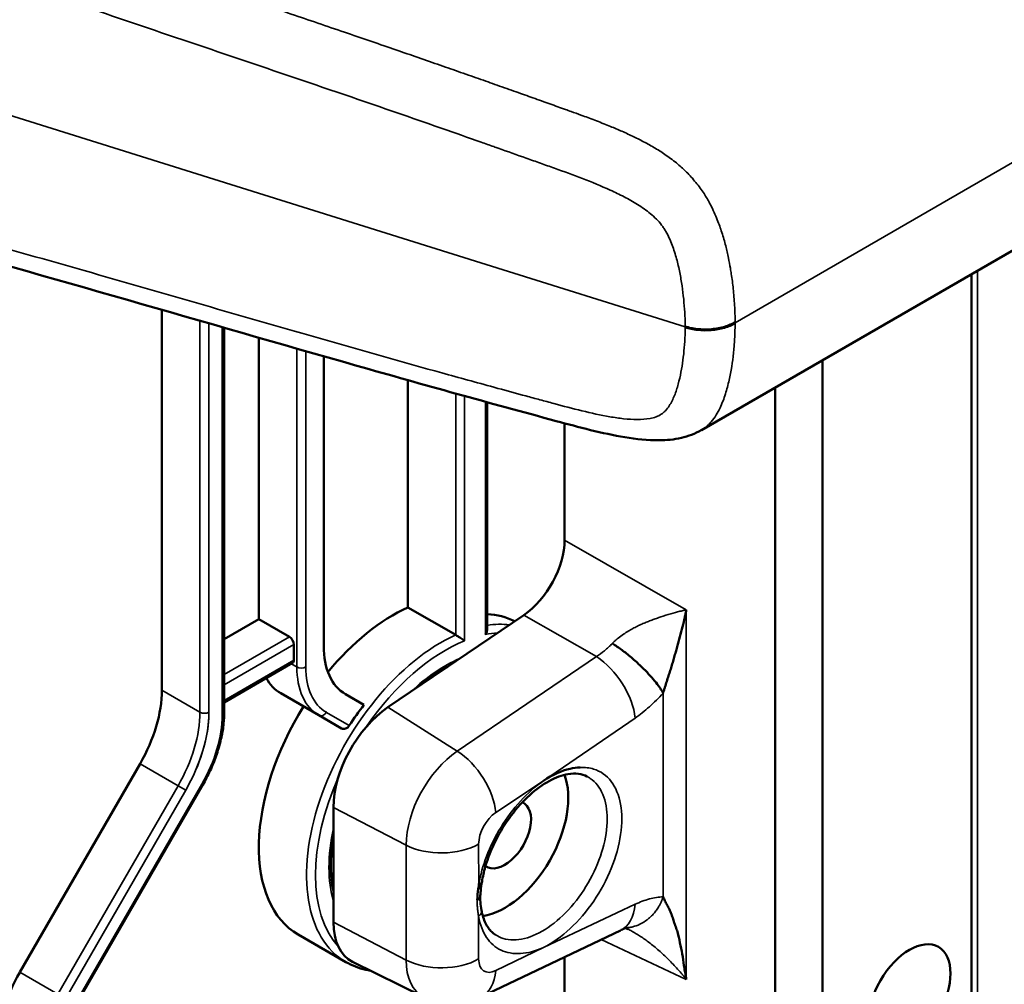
# Model space of a CAD drawing. Header units: millimetres. Extents: x 0 to 14369, y -869 to 2970.
# Tile 482 of 656: x 3679 to 3725, y 1216 to 1262. Entities that reach past the tile are written whole.
import ezdxf

# ---------------------------------------------------------------- set-up
doc = ezdxf.new("R2010")
doc.units = ezdxf.units.MM
doc.header["$LTSCALE"] = 10
doc.layers.add('Sichtbar (ISO)', color=7, linetype='Continuous', lineweight=50)
doc.layers.add('Sichtbar schmal (ISO)', color=7, linetype='Continuous', lineweight=35)

msp = doc.modelspace()

# ---------------------------------------------------------------- linework, layer by layer
at = {"layer": 'Sichtbar (ISO)'}
for p, q in [((3711.095, 1242.677), (3798.693, 1293.252)), ((3694.649, 1261.366), (3694.649, 1261.367)), ((3694.649, 1261.367), (3694.649, 1261.366)), ((3697.175, 1260.498), (3697.175, 1260.497)), ((3697.175, 1260.497), (3697.175, 1260.498)), ((3700.931, 1259.189), (3700.931, 1259.189)), ((3700.931, 1259.189), (3700.931, 1259.189)), ((3697.175, 1257.532), (3697.175, 1257.532)), ((3697.175, 1257.532), (3697.175, 1257.532)), ((3723.891, 1211.961), (3723.891, 1250.065)), ((3685.508, 1248.375), (3685.508, 1230.34)), ((3685.508, 1230.34), (3685.508, 1248.375)), ((3688.46, 1229.282), (3688.46, 1247.526)), ((3688.46, 1229.282), (3688.46, 1247.526)), ((3690.104, 1247.053), (3690.104, 1233.712)), ((3690.104, 1233.712), (3690.104, 1247.053)), ((3693.18, 1246.964), (3693.18, 1246.964)), ((3693.18, 1246.964), (3693.18, 1246.964)), ((3693.18, 1246.171), (3693.18, 1232.443)), ((3693.18, 1232.443), (3693.18, 1246.171)), ((3697.175, 1245.832), (3697.175, 1245.832)), ((3697.175, 1245.832), (3697.175, 1245.832)), ((3716.823, 1207.093), (3716.823, 1245.984)), ((3697.175, 1245.038), (3697.175, 1234.27)), ((3697.175, 1234.27), (3697.175, 1245.038)), ((3714.584, 1207.093), (3714.584, 1244.692)), ((3700.931, 1233.23), (3700.931, 1243.993)), ((3700.931, 1233.23), (3700.931, 1243.993)), ((3704.6, 1237.46), (3704.6, 1242.996)), ((3702.666, 1233.907), (3696.222, 1229.535)), ((3699.438, 1232.963), (3697.175, 1234.27)), ((3697.175, 1234.27), (3699.438, 1232.963)), ((3688.46, 1232.762), (3690.104, 1233.712)), ((3690.104, 1233.712), (3688.46, 1232.762)), ((3691.554, 1232.875), (3690.104, 1233.712)), ((3690.104, 1233.712), (3691.554, 1232.875)), ((3691.766, 1231.772), (3691.766, 1232.507)), ((3691.766, 1232.507), (3691.766, 1231.772)), ((3688.46, 1229.762), (3691.704, 1231.635)), ((3688.46, 1229.762), (3691.704, 1231.635)), ((3691.14, 1230.198), (3692.943, 1229.157)), ((3692.943, 1229.157), (3691.14, 1230.198)), ((3695.088, 1229.65), (3694.216, 1230.154)), ((3694.216, 1230.154), (3695.088, 1229.65)), ((3707.921, 1229.2), (3707.921, 1229.201)), ((3692.943, 1229.157), (3694.022, 1228.534)), ((3694.022, 1228.534), (3692.943, 1229.157)), ((3678.765, 1216.971), (3684.472, 1226.856)), ((3684.472, 1226.856), (3678.765, 1216.971)), ((3704.664, 1226.779), (3704.664, 1226.779)), ((3681.739, 1215.971), (3687.446, 1225.856)), ((3681.739, 1215.971), (3687.446, 1225.856)), ((3693.64, 1224.791), (3693.64, 1219.345)), ((3700.537, 1221.434), (3700.537, 1221.434)), ((3700.539, 1221.319), (3700.539, 1221.319)), ((3705.136, 1220.351), (3705.136, 1220.351)), ((3700.634, 1219.187), (3700.635, 1219.186)), ((3707.249, 1218.958), (3700.647, 1215.814)), ((3707.531, 1219.049), (3707.596, 1219.018)), ((3691.968, 1218.764), (3694.231, 1217.458)), ((3691.968, 1218.764), (3694.231, 1217.458)), ((3704.6, 1214.586), (3704.6, 1217.696)), ((3697.935, 1215.796), (3694.544, 1217.474))]:
    msp.add_line(p, q, dxfattribs=at)
for centre, major_axis, ratio, start_param, end_param in [((3696.715, 1259.172), (2.5, 4.33), 0.57735, 1.970525, 1.970538), ((3696.715, 1259.172), (-2.5, -4.33), 0.57735, 5.112117, 5.11213), ((3702.476, 1236.24), (1.501, 2.598), 0.578801, 4.015733, 5.496753), ((3696.468, 1226.559), (4.5, 7.794), 0.57735, 0.674057, 1.291869), ((3696.468, 1226.559), (-4.5, -7.794), 0.57735, 3.81565, 4.433461), ((3697.882, 1225.742), (4.5, 7.794), 0.57735, 0.031895, 0.285898), ((3691.554, 1232.63), (0.15, -0.26), 0.57735, 0.785398, 2.356194), ((3691.554, 1232.63), (-0.15, 0.26), 0.57735, 3.926991, 5.497787), ((3696.716, 1234.484), (-2.5, -4.33), 0.57735, 5.497787, 6.283185), ((3696.716, 1234.484), (-2.5, -4.33), 0.57735, 5.497787, 6.283185), ((3691.554, 1231.895), (0.15, -0.26), 0.57735, 0, 0.785398), ((3691.554, 1231.895), (0.15, -0.26), 0.57735, 0, 0.785398), ((3693.64, 1234.528), (-2.5, -4.33), 0.57735, 5.947662, 6.283185), ((3693.64, 1234.528), (-2.5, -4.33), 0.57735, 5.947662, 6.283185), ((3681.972, 1228.299), (2.5, 4.33), 0.57735, 4.712389, 5.497787), ((3681.972, 1228.299), (-2.5, -4.33), 0.57735, 1.570796, 2.356194), ((3696.468, 1226.559), (-4.5, -7.794), 0.57735, 4.658203, 6.283185), ((3696.468, 1226.559), (-4.5, -7.794), 0.57735, 4.658203, 6.283185), ((3696.468, 1226.424), (2, 3.464), 0.57735, 0.872665, 2.356194), ((3698.483, 1225.395), (4.5, 7.794), 0.57735, 1.348135, 1.483191), ((3698.483, 1225.395), (-4.5, -7.794), 0.57735, 4.489727, 4.624784), ((3701.771, 1223.497), (2.125, 3.681), 0.57735, 3.572334, 5.852441), ((3701.771, 1223.497), (-0.875, -1.516), 0.57735, 6.233917, 9.474044), ((3697.423, 1226.008), (-3.025, -5.239), 0.57735, 5.92213, 5.983596), ((3700.199, 1221.355), (0.488, -0.081), 0.448095, 5.557156, 6.282783), ((3700.199, 1221.355), (-0.488, 0.081), 0.448095, 3.846393, 3.848913), ((6955.989, 3099.871), (3255.191, 1880.953), 0.024999, 3.121496, 3.12609), ((3703.314, 1221.477), (-2.089, -3.618), 0.57735, 5.1464, 5.17731), ((3702.099, 1221.754), (1.539, 0.761), 0.356737, 2.895888, 3.044227), ((3700.161, 1219.834), (0.502, 0.082), 0.676161, 0.002653, 0.01732), ((3696.468, 1220.978), (-2, -3.464), 0.57735, 5.497787, 6.320252), ((3706.174, 1221.215), (1.075, -2.257), 0.625473, 0, 0.001683), ((3681.265, 1215.527), (2.5, 4.33), 0.57735, 1.570796, 2.356194)]:
    msp.add_ellipse(centre, major_axis=major_axis, ratio=ratio, start_param=start_param, end_param=end_param, dxfattribs=at)
msp.add_ellipse((3720.953, 1215.792), major_axis=(1.375, 2.382), ratio=0.57735, dxfattribs=at)
for points, knots in [([(3711.083, 1242.67), (3710.788, 1242.5), (3710.463, 1242.38), (3709.79, 1242.225), (3709.433, 1242.191), (3708.539, 1242.185), (3707.999, 1242.245), (3706.369, 1242.515), (3705.284, 1242.812), (3701.055, 1243.95), (3697.903, 1244.827), (3687.498, 1247.786), (3680.251, 1249.922), (3673.004, 1251.906)], [0, 0, 0, 0, 0.107511, 0.107511, 0.223739, 0.223739, 0.402941, 0.402941, 0.770508, 0.770508, 1.846915, 1.846915, 4.323073, 4.323073, 4.323073, 4.323073]), ([(3710.373, 1234.155), (3710.359, 1234.078), (3710.332, 1233.944), (3710.303, 1233.81), (3710.29, 1233.752)], [0, 0, 0, 0, 0.0629374, 0.1105731, 0.1105731, 0.1105731, 0.1105731]), ([(3710.29, 1233.752), (3710.286, 1233.733), (3710.247, 1233.561), (3710.167, 1233.234), (3710.062, 1232.84), (3709.974, 1232.52), (3709.906, 1232.278), (3709.836, 1232.033), (3709.764, 1231.786), (3709.689, 1231.536), (3709.624, 1231.325), (3709.571, 1231.153), (3709.516, 1230.981), (3709.445, 1230.761), (3709.373, 1230.536), (3709.322, 1230.374), (3709.293, 1230.281), (3709.278, 1230.234), (3709.271, 1230.21)], [0.1105731, 0.1105731, 0.1105731, 0.1105731, 0.1259437, 0.2519437, 0.3776214, 0.4402557, 0.5027268, 0.5650306, 0.627177, 0.6891931, 0.7511272, 0.7820871, 0.8130573, 0.8750847, 0.9373477, 0.9686174, 0.9842939, 1, 1, 1, 1]), ([(3699.438, 1232.963), (3699.457, 1232.953), (3699.477, 1232.94), (3699.525, 1232.912), (3699.551, 1232.895), (3699.613, 1232.856), (3699.648, 1232.834), (3699.715, 1232.789), (3699.748, 1232.767), (3699.809, 1232.724), (3699.837, 1232.704), (3699.861, 1232.685), (3699.862, 1232.685), (3699.862, 1232.684)], [0.05982812, 0.05982812, 0.05982812, 0.05982812, 0.06786668, 0.06786668, 0.07717595, 0.07717595, 0.09002587, 0.09002587, 0.10432205, 0.10432205, 0.11965623, 0.11965623, 0.1200315, 0.1200315, 0.1200315, 0.1200315]), ([(3699.862, 1232.684), (3699.862, 1232.685), (3699.861, 1232.685), (3699.837, 1232.704), (3699.809, 1232.724), (3699.748, 1232.767), (3699.715, 1232.789), (3699.648, 1232.834), (3699.613, 1232.856), (3699.551, 1232.895), (3699.525, 1232.912), (3699.477, 1232.94), (3699.457, 1232.953), (3699.438, 1232.963)], [-0.1200315, -0.1200315, -0.1200315, -0.1200315, -0.11965623, -0.11965623, -0.10432205, -0.10432205, -0.09002587, -0.09002587, -0.07717595, -0.07717595, -0.06786668, -0.06786668, -0.05982812, -0.05982812, -0.05982812, -0.05982812]), ([(3700.843, 1232.983), (3700.843, 1232.984), (3700.844, 1232.985), (3700.863, 1233.012), (3700.879, 1233.04), (3700.905, 1233.098), (3700.915, 1233.127), (3700.928, 1233.181), (3700.931, 1233.206), (3700.931, 1233.23)], [-0.00030271, -0.00030271, -0.00030271, -0.00030271, 0, 0, 0.00988916, 0.00988916, 0.01952691, 0.01952691, 0.02783124, 0.02783124, 0.02783124, 0.02783124]), ([(3700.931, 1233.23), (3700.931, 1233.206), (3700.928, 1233.181), (3700.915, 1233.127), (3700.905, 1233.098), (3700.879, 1233.04), (3700.863, 1233.012), (3700.844, 1232.985), (3700.843, 1232.984), (3700.843, 1232.983)], [-0.02783124, -0.02783124, -0.02783124, -0.02783124, -0.01952691, -0.01952691, -0.00988916, -0.00988916, 0, 0, 0.00030271, 0.00030271, 0.00030271, 0.00030271]), ([(3706.858, 1232.561), (3706.872, 1232.552), (3706.887, 1232.543), (3706.9, 1232.535), (3706.912, 1232.527), (3706.922, 1232.521), (3706.942, 1232.508), (3706.987, 1232.48), (3707.082, 1232.417), (3707.16, 1232.363), (3707.238, 1232.308), (3707.298, 1232.265), (3707.383, 1232.201), (3707.503, 1232.11), (3707.674, 1231.973), (3707.831, 1231.836), (3707.988, 1231.7), (3708.134, 1231.565), (3708.264, 1231.438), (3708.38, 1231.325), (3708.484, 1231.218), (3708.585, 1231.111), (3708.684, 1231.004), (3708.78, 1230.896), (3708.87, 1230.788), (3708.959, 1230.68), (3709.042, 1230.572), (3709.105, 1230.482), (3709.155, 1230.411), (3709.194, 1230.351), (3709.221, 1230.304), (3709.239, 1230.275), (3709.252, 1230.251), (3709.261, 1230.237), (3709.263, 1230.233), (3709.265, 1230.23), (3709.267, 1230.227), (3709.268, 1230.225), (3709.269, 1230.223), (3709.27, 1230.221), (3709.271, 1230.217), (3709.271, 1230.213), (3709.271, 1230.21)], [0.0000003, 0.0000003, 0.0000003, 0.0000003, 0.0378819, 0.0378819, 0.0378819, 0.076023, 0.076023, 0.076023, 0.1612834, 0.1612834, 0.1612834, 0.2466263, 0.2466263, 0.2466263, 0.367608, 0.367608, 0.367608, 0.4892532, 0.4892532, 0.4892532, 0.5982106, 0.5982106, 0.5982106, 0.706862, 0.706862, 0.706862, 0.8149711, 0.8149711, 0.8149711, 0.9002139, 0.9002139, 0.9002139, 0.9541478, 0.9541478, 0.9541478, 0.9698393, 0.9698393, 0.9698393, 0.9811311, 0.9811311, 0.9811311, 1, 1, 1, 1]), ([(3699.065, 1231.464), (3698.65, 1231.241), (3698.231, 1230.959), (3697.806, 1230.614), (3697.792, 1230.602), (3697.778, 1230.591)], [1.5360107, 1.5360107, 1.5360107, 1.5360107, 1.771581, 1.771581, 1.7796077, 1.7796077, 1.7796077, 1.7796077]), ([(3699.065, 1231.464), (3698.65, 1231.241), (3698.231, 1230.959), (3697.806, 1230.614), (3697.792, 1230.602), (3697.778, 1230.591)], [1.5360107, 1.5360107, 1.5360107, 1.5360107, 1.771581, 1.771581, 1.7796077, 1.7796077, 1.7796077, 1.7796077]), ([(3688.46, 1229.282), (3688.46, 1229.067), (3688.445, 1228.846), (3688.388, 1228.394), (3688.345, 1228.164), (3688.232, 1227.699), (3688.163, 1227.465), (3687.998, 1226.997), (3687.903, 1226.764), (3687.691, 1226.304), (3687.574, 1226.077), (3687.446, 1225.856)], [0, 0, 0, 0, 0.1570796, 0.1570796, 0.3141593, 0.3141593, 0.4712389, 0.4712389, 0.6283185, 0.6283185, 0.7853982, 0.7853982, 0.7853982, 0.7853982]), ([(3688.46, 1229.282), (3688.46, 1229.067), (3688.445, 1228.846), (3688.388, 1228.394), (3688.345, 1228.164), (3688.232, 1227.699), (3688.163, 1227.465), (3687.998, 1226.997), (3687.903, 1226.764), (3687.691, 1226.304), (3687.574, 1226.077), (3687.446, 1225.856)], [0, 0, 0, 0, 0.1570796, 0.1570796, 0.3141593, 0.3141593, 0.4712389, 0.4712389, 0.6283185, 0.6283185, 0.7853982, 0.7853982, 0.7853982, 0.7853982]), ([(3694.022, 1228.534), (3694.048, 1228.519), (3694.081, 1228.509), (3694.149, 1228.504), (3694.185, 1228.51), (3694.251, 1228.534), (3694.285, 1228.553), (3694.347, 1228.603), (3694.374, 1228.634), (3694.394, 1228.665)], [0.09058637, 0.09058637, 0.09058637, 0.09058637, 0.10188431, 0.10188431, 0.11318226, 0.11318226, 0.12451664, 0.12451664, 0.13585102, 0.13585102, 0.13585102, 0.13585102]), ([(3694.394, 1228.665), (3694.374, 1228.634), (3694.347, 1228.603), (3694.285, 1228.553), (3694.251, 1228.534), (3694.185, 1228.51), (3694.149, 1228.504), (3694.081, 1228.509), (3694.048, 1228.519), (3694.022, 1228.534)], [-0.13585102, -0.13585102, -0.13585102, -0.13585102, -0.12451664, -0.12451664, -0.11318226, -0.11318226, -0.10188431, -0.10188431, -0.09058637, -0.09058637, -0.09058637, -0.09058637]), ([(3705.662, 1226.258), (3705.422, 1226.382), (3705.123, 1226.427), (3704.487, 1226.318), (3704.183, 1226.21), (3703.563, 1225.871), (3703.25, 1225.645), (3702.638, 1225.093), (3702.341, 1224.765), (3701.795, 1224.038), (3701.547, 1223.639), (3701.131, 1222.812), (3700.963, 1222.384), (3700.775, 1221.731), (3700.722, 1221.499), (3700.685, 1221.274)], [0.812704, 0.812704, 0.812704, 0.812704, 1.232617, 1.232617, 1.545178, 1.545178, 1.845726, 1.845726, 2.149217, 2.149217, 2.455516, 2.455516, 2.762266, 2.762266, 2.934546, 2.934546, 2.934546, 2.934546]), ([(3703.595, 1226.046), (3704.039, 1226.348), (3704.626, 1226.602), (3705.18, 1226.677), (3705.334, 1226.683)], [0, 0, 0, 0, 0.1111111, 0.1560681, 0.1560681, 0.1560681, 0.1560681]), ([(3693.64, 1223.459), (3693.6, 1223.225), (3693.569, 1222.995), (3693.487, 1222.096), (3693.513, 1221.466), (3693.627, 1220.885), (3693.633, 1220.856), (3693.64, 1220.827)], [2.9252408, 2.9252408, 2.9252408, 2.9252408, 3.0299646, 3.0299646, 3.3433731, 3.3433731, 3.3600118, 3.3600118, 3.3600118, 3.3600118]), ([(3693.64, 1223.459), (3693.6, 1223.225), (3693.569, 1222.995), (3693.487, 1222.096), (3693.513, 1221.466), (3693.627, 1220.885), (3693.633, 1220.856), (3693.64, 1220.827)], [2.9252408, 2.9252408, 2.9252408, 2.9252408, 3.0299646, 3.0299646, 3.3433731, 3.3433731, 3.3600118, 3.3600118, 3.3600118, 3.3600118]), ([(3700.541, 1221.05), (3700.572, 1221.068), (3700.627, 1221.106), (3700.658, 1221.145), (3700.661, 1221.173), (3700.661, 1221.178)], [0, 0, 0, 0, 0.2100306, 0.4112817, 0.4555547, 0.4555547, 0.4555547, 0.4555547]), ([(3700.651, 1221.097), (3700.647, 1221.071), (3700.643, 1221.047), (3700.638, 1221.001), (3700.636, 1220.972), (3700.631, 1220.908), (3700.628, 1220.872), (3700.62, 1220.795), (3700.615, 1220.753), (3700.61, 1220.699), (3700.609, 1220.684), (3700.607, 1220.668)], [0.00068783, 0.00068783, 0.00068783, 0.00068783, 0.00956269, 0.00956269, 0.0202262, 0.0202262, 0.03139907, 0.03139907, 0.04559865, 0.04559865, 0.05122683, 0.05122683, 0.05122683, 0.05122683]), ([(3700.607, 1220.669), (3700.603, 1220.62), (3700.601, 1220.58), (3700.6, 1220.49), (3700.602, 1220.44), (3700.613, 1220.262), (3700.628, 1220.135), (3700.646, 1219.998), (3700.648, 1219.981), (3700.651, 1219.961), (3700.652, 1219.955), (3700.654, 1219.945), (3700.655, 1219.942), (3700.656, 1219.936), (3700.656, 1219.933), (3700.657, 1219.928), (3700.658, 1219.924), (3700.659, 1219.921)], [0, 0, 0, 0, 0.019002, 0.019002, 0.0396759, 0.0396759, 0.0893285, 0.0893285, 0.0963998, 0.0963998, 0.099932, 0.099932, 0.1016743, 0.1016743, 0.1026242, 0.1026242, 0.1036576, 0.1036576, 0.1036576, 0.1036576]), ([(3709.272, 1220.545), (3709.279, 1220.529), (3709.294, 1220.497), (3709.317, 1220.448), (3709.358, 1220.346), (3709.461, 1220.159), (3709.573, 1219.957), (3709.661, 1219.729), (3709.756, 1219.496), (3709.816, 1219.255), (3709.922, 1219), (3709.991, 1218.748), (3710.106, 1218.221), (3710.209, 1217.722), (3710.27, 1217.196), (3710.328, 1216.915), (3710.351, 1216.774), (3710.366, 1216.68), (3710.373, 1216.635)], [0, 0, 0, 0, 0.032592, 0.065154, 0.111143, 0.175858, 0.240649, 0.305609, 0.370563, 0.435545, 0.500685, 0.565887, 0.658123, 0.750401, 0.842453, 0.907732, 0.953875, 1, 1, 1, 1]), ([(3700.665, 1219.917), (3700.686, 1219.8), (3700.712, 1219.69), (3700.775, 1219.485), (3700.812, 1219.391), (3700.895, 1219.219), (3700.941, 1219.141), (3701.041, 1219.001), (3701.094, 1218.94), (3701.207, 1218.831), (3701.266, 1218.785), (3701.33, 1218.744)], [3.3197059, 3.3197059, 3.3197059, 3.3197059, 3.4362245, 3.4362245, 3.552743, 3.552743, 3.6692616, 3.6692616, 3.7857801, 3.7857801, 3.9022939, 3.9022939, 3.9022939, 3.9022939]), ([(3707.539, 1219.083), (3707.539, 1219.083), (3707.538, 1219.083), (3707.53, 1219.081), (3707.514, 1219.076), (3707.452, 1219.051), (3707.425, 1219.04), (3707.363, 1219.013), (3707.328, 1218.997), (3707.289, 1218.979)], [0.05581582, 0.05581582, 0.05581582, 0.05581582, 0.07083093, 0.07083093, 0.10798255, 0.10798255, 0.12688176, 0.12688176, 0.14540377, 0.14540377, 0.14540377, 0.14540377]), ([(3707.563, 1219.034), (3707.541, 1219.044), (3707.52, 1219.054), (3707.497, 1219.063), (3707.493, 1219.065), (3707.49, 1219.066)], [0, 0, 0, 0, 0.00973239, 0.00973239, 0.01200607, 0.01200607, 0.01200607, 0.01200607]), ([(3694.231, 1217.458), (3694.522, 1217.29), (3694.839, 1217.168), (3695.246, 1217.079), (3695.318, 1217.066), (3695.39, 1217.055)], [3.9269908, 3.9269908, 3.9269908, 3.9269908, 4.1088475, 4.1088475, 4.1472399, 4.1472399, 4.1472399, 4.1472399]), ([(3694.231, 1217.458), (3694.522, 1217.29), (3694.839, 1217.168), (3695.246, 1217.079), (3695.318, 1217.066), (3695.39, 1217.055)], [3.9269908, 3.9269908, 3.9269908, 3.9269908, 4.1088475, 4.1088475, 4.1472399, 4.1472399, 4.1472399, 4.1472399])]:
    msp.add_open_spline(points, degree=3, knots=knots, dxfattribs=at)
for points in [[(3705.668, 1226.255), (3705.666, 1226.256), (3705.664, 1226.257), (3705.662, 1226.258)], [(3700.684, 1221.256), (3700.674, 1221.231), (3700.666, 1221.205), (3700.663, 1221.178)], [(3700.54, 1221.173), (3700.54, 1221.173), (3700.54, 1221.174), (3700.54, 1221.174)], [(3700.663, 1221.174), (3700.659, 1221.151), (3700.655, 1221.127), (3700.652, 1221.104)], [(3700.652, 1221.103), (3700.652, 1221.103), (3700.652, 1221.103), (3700.652, 1221.104)], [(3707.447, 1219.083), (3707.447, 1219.083), (3707.446, 1219.083), (3707.446, 1219.083)], [(3707.451, 1219.087), (3707.451, 1219.087), (3707.452, 1219.087), (3707.452, 1219.087)], [(3707.597, 1219.018), (3707.586, 1219.023), (3707.574, 1219.029), (3707.563, 1219.034)]]:
    msp.add_open_spline(points, degree=3, dxfattribs=at)
at = {"layer": 'Sichtbar schmal (ISO)'}
for p, q in [((3799.752, 1298.029), (3712.685, 1247.761)), ((3693.578, 1261.733), (3693.577, 1261.732)), ((3693.577, 1261.732), (3693.578, 1261.733)), ((3693.981, 1261.595), (3693.981, 1261.594)), ((3693.981, 1261.594), (3693.981, 1261.595)), ((3699.438, 1259.712), (3699.438, 1259.712)), ((3699.438, 1259.712), (3699.438, 1259.712)), ((3699.862, 1259.563), (3699.862, 1259.564)), ((3699.862, 1259.564), (3699.862, 1259.563)), ((3672.452, 1259.432), (3700.63, 1250.599)), ((3700.843, 1259.22), (3700.843, 1259.219)), ((3700.843, 1259.219), (3700.843, 1259.22)), ((3699.438, 1256.744), (3699.438, 1256.744)), ((3699.438, 1256.744), (3699.438, 1256.744)), ((3699.862, 1256.596), (3699.862, 1256.596)), ((3699.862, 1256.596), (3699.862, 1256.596)), ((3700.63, 1250.599), (3710.317, 1247.563)), ((3724.184, 1212.977), (3724.184, 1250.234)), ((3687.311, 1247.856), (3687.311, 1229.299)), ((3687.311, 1229.299), (3687.311, 1247.856)), ((3687.735, 1229.299), (3687.735, 1247.734)), ((3687.735, 1247.734), (3687.735, 1229.299)), ((3688.372, 1247.551), (3688.372, 1229.16)), ((3688.372, 1229.16), (3688.372, 1247.551)), ((3691.907, 1247.328), (3691.907, 1247.328)), ((3691.907, 1247.328), (3691.907, 1247.328)), ((3692.332, 1247.206), (3692.332, 1247.206)), ((3692.332, 1247.206), (3692.332, 1247.206)), ((3691.907, 1246.535), (3691.907, 1231.446)), ((3691.907, 1231.446), (3691.907, 1246.535)), ((3692.332, 1231.446), (3692.332, 1246.414)), ((3692.332, 1246.414), (3692.332, 1231.446)), ((3699.438, 1245.201), (3699.438, 1245.201)), ((3699.438, 1245.201), (3699.438, 1245.201)), ((3699.862, 1245.084), (3699.862, 1245.084)), ((3699.862, 1245.084), (3699.862, 1245.084)), ((3699.438, 1244.406), (3699.438, 1232.963)), ((3699.438, 1232.963), (3699.438, 1244.406)), ((3699.862, 1232.684), (3699.862, 1244.288)), ((3699.862, 1244.288), (3699.862, 1232.684)), ((3700.843, 1244.017), (3700.843, 1232.983)), ((3700.843, 1232.983), (3700.843, 1244.017)), ((3710.373, 1234.155), (3704.6, 1237.46)), ((3702.666, 1233.907), (3706.112, 1231.934)), ((3710.373, 1216.635), (3710.373, 1234.155)), ((3691.554, 1232.875), (3688.46, 1231.088)), ((3688.46, 1231.088), (3691.554, 1232.875)), ((3688.46, 1230.598), (3691.766, 1232.507)), ((3691.766, 1232.507), (3688.46, 1230.598)), ((3691.766, 1231.772), (3688.46, 1229.863)), ((3688.46, 1229.863), (3691.766, 1231.772)), ((3691.907, 1231.446), (3691.642, 1231.599)), ((3691.642, 1231.599), (3691.907, 1231.446)), ((3699.511, 1227.456), (3706.112, 1231.934)), ((3687.311, 1229.299), (3685.508, 1230.34)), ((3685.508, 1230.34), (3687.311, 1229.299)), ((3707.484, 1230.416), (3707.484, 1230.416)), ((3707.628, 1230.133), (3707.628, 1230.134)), ((3709.272, 1220.545), (3709.271, 1230.21)), ((3693.305, 1229.294), (3694.394, 1228.665)), ((3694.394, 1228.665), (3693.305, 1229.294)), ((3696.222, 1229.535), (3699.511, 1227.456)), ((3707.941, 1229.025), (3703.595, 1226.046)), ((3706.974, 1228.362), (3706.974, 1228.362)), ((3684.472, 1226.856), (3686.276, 1225.815)), ((3686.276, 1225.815), (3684.472, 1226.856)), ((3703.595, 1226.046), (3701.34, 1224.547)), ((3686.276, 1225.815), (3680.568, 1215.93)), ((3680.568, 1215.93), (3686.276, 1225.815)), ((3686.638, 1225.606), (3680.931, 1215.721)), ((3680.931, 1215.721), (3686.638, 1225.606)), ((3681.691, 1215.999), (3687.398, 1225.884)), ((3687.398, 1225.884), (3681.691, 1215.999)), ((3686.638, 1225.606), (3686.276, 1225.815)), ((3686.276, 1225.815), (3686.638, 1225.606)), ((3687.446, 1225.856), (3687.398, 1225.884)), ((3687.398, 1225.884), (3687.446, 1225.856)), ((3697.086, 1222.999), (3693.64, 1224.791)), ((3697.086, 1217.554), (3697.086, 1222.999)), ((3700.526, 1223.051), (3700.54, 1221.149)), ((3706.217, 1220.714), (3706.217, 1220.714)), ((3703.594, 1218.15), (3707.941, 1220.194)), ((3700.526, 1219.627), (3700.526, 1217.606)), ((3693.64, 1219.345), (3697.086, 1217.554)), ((3706.333, 1218.522), (3710.373, 1216.635)), ((3701.34, 1217.05), (3703.594, 1218.15)), ((3680.568, 1215.93), (3678.765, 1216.971)), ((3678.765, 1216.971), (3680.568, 1215.93))]:
    msp.add_line(p, q, dxfattribs=at)
for centre, major_axis, ratio, start_param, end_param in [((3695.443, 1259.19), (-2.5, -4.331), 0.57735, 5.029791, 5.029802), ((3695.443, 1259.19), (2.5, 4.33), 0.57735, 1.888198, 1.88821), ((3695.655, 1259.067), (-2.35, -4.07), 0.57735, 5.032507, 5.03252), ((3695.655, 1259.067), (2.35, 4.07), 0.57735, 1.890914, 1.890928), ((3712.131, 1248.339), (0.11, -3.032), 0.179234, 1.372526, 1.38611), ((3711.95, 1248.186), (0.093, -3.459), 0.210907, 1.430181, 1.441977), ((3698.731, 1225.252), (4.5, 7.794), 0.57735, 0.248303, 0.432463), ((3698.731, 1225.252), (4.5, 7.794), 0.57735, 0.248303, 0.432463), ((3698.731, 1225.252), (-4.5, -7.794), 0.57735, 3.81565, 6.283185), ((3698.731, 1225.252), (-4.5, -7.794), 0.57735, 3.81565, 6.283185), ((3698.943, 1225.13), (4.35, 7.534), 0.57735, 0.370765, 0.47146), ((3698.943, 1225.13), (4.35, 7.534), 0.57735, 0.370765, 0.47146), ((3698.943, 1225.13), (-4.35, -7.534), 0.57735, 3.777004, 4.577948), ((3698.943, 1225.13), (4.35, 7.534), 0.57735, 0.635411, 1.436355), ((3698.943, 1225.13), (3.9, 6.755), 0.57735, 0.661677, 1.083653), ((3698.943, 1225.13), (-3.9, -6.755), 0.57735, 3.803269, 4.225245), ((3706.174, 1230.045), (1.403, -2.069), 0.524834, 0.745412, 2.263848), ((3695.443, 1233.487), (-2.5, -4.33), 0.57735, 5.497787, 6.283185), ((3692.119, 1231.568), (-0.3, 0), 0.57735, 0.785398, 2.356194), ((3695.443, 1233.487), (-2.5, -4.33), 0.57735, 5.497787, 6.283185), ((3692.119, 1231.568), (0.3, 0), 0.57735, 3.926991, 5.497787), ((3695.655, 1233.365), (-2.35, -4.07), 0.57735, 5.497787, 6.283185), ((3695.655, 1233.365), (-2.35, -4.07), 0.57735, 5.497787, 6.283185), ((3683.776, 1227.258), (-2.5, -4.33), 0.57735, 1.570796, 2.356194), ((3683.776, 1227.258), (2.5, 4.33), 0.57735, 4.712389, 5.497787), ((3683.988, 1227.136), (-2.65, -4.59), 0.57735, 1.570796, 2.356194), ((3687.523, 1229.422), (-0.3, 0), 0.57735, 0.785398, 2.356194), ((3687.523, 1229.422), (0.3, 0), 0.57735, 3.926991, 5.497787), ((3688.16, 1229.282), (0.3, 0), 0.57735, 5.497787, 6.283185), ((3688.16, 1229.282), (0.3, 0), 0.57735, 5.497787, 6.283185), ((3693.093, 1229.417), (-0.15, -0.26), 0.816497, 0, 1.570796), ((3693.093, 1229.417), (-0.15, -0.26), 0.816497, 0, 1.570796), ((3685.048, 1227.241), (2.35, 4.07), 0.57735, 4.712389, 5.497787), ((3685.048, 1227.241), (-2.35, -4.07), 0.57735, 1.570796, 2.356194), ((3699.743, 1224.533), (1.879, 3.254), 0.57735, 0.872665, 2.356194), ((3699.572, 1225.567), (1.403, -2.069), 0.524834, 0.745412, 2.263848), ((3701.925, 1223.408), (3.037, 5.26), 0.57735, 5.895608, 5.895619), ((3698.943, 1225.13), (-4.35, -7.534), 0.57735, 4.895199, 6.100376), ((3698.943, 1225.13), (-4.35, -7.534), 0.57735, 4.895199, 6.100376), ((3701.418, 1223.566), (-0.63, -1.092), 0.57735, 4.014257, 5.497787), ((3698.943, 1225.13), (3.9, 6.755), 0.57735, 2.077948, 2.634441), ((3698.943, 1225.13), (-3.9, -6.755), 0.57735, 5.21954, 5.776034), ((3698.759, 1224.072), (-2.5, 0), 0.57735, 0.837758, 2.356194), ((3703.614, 1222.434), (-2.237, -3.719), 0.589001, 5.498429, 5.501133), ((3703.614, 1222.434), (-2.237, -3.719), 0.589001, 5.591676, 5.591792), ((3705.613, 1220.965), (-0.306, 0.642), 0.625474, 3.606039, 3.606069), ((3700.161, 1219.834), (0.502, 0.082), 0.676161, 5.412851, 6.285838), ((3706.174, 1221.215), (1.075, -2.257), 0.625473, 0.001683, 0.83301), ((3698.759, 1218.626), (2.5, 0), 0.57735, 3.979351, 5.497787), ((3699.743, 1219.088), (-1.879, -3.254), 0.57735, 5.497787, 6.320252), ((3701.418, 1218.12), (-0.63, -1.092), 0.57735, 5.497787, 6.981317), ((3699.572, 1218.071), (1.075, -2.257), 0.625473, 0, 0.83301)]:
    msp.add_ellipse(centre, major_axis=major_axis, ratio=ratio, start_param=start_param, end_param=end_param, dxfattribs=at)
for points, knots in [([(3674.59, 1268.224), (3675.274, 1267.984), (3675.95, 1267.747), (3676.642, 1267.506), (3677.334, 1267.265), (3678.043, 1267.019), (3678.694, 1266.794), (3679.344, 1266.57), (3679.935, 1266.367), (3680.556, 1266.154), (3681.177, 1265.941), (3681.827, 1265.719), (3682.419, 1265.517), (3683.012, 1265.315), (3683.546, 1265.133), (3684.109, 1264.943), (3684.672, 1264.752), (3685.262, 1264.551), (3685.799, 1264.37), (3686.337, 1264.188), (3686.821, 1264.024), (3687.331, 1263.851), (3687.841, 1263.679), (3688.376, 1263.498), (3688.863, 1263.333), (3689.35, 1263.168), (3689.789, 1263.02), (3690.25, 1262.864), (3690.711, 1262.708), (3691.195, 1262.544), (3691.637, 1262.393), (3692.079, 1262.243), (3692.479, 1262.107), (3692.899, 1261.965), (3693.318, 1261.822), (3693.758, 1261.672), (3694.16, 1261.534), (3694.563, 1261.396), (3694.929, 1261.271), (3695.313, 1261.14), (3695.696, 1261.008), (3696.096, 1260.87), (3696.465, 1260.743), (3696.834, 1260.616), (3697.17, 1260.5), (3697.522, 1260.378), (3697.874, 1260.256), (3698.241, 1260.129), (3698.579, 1260.011), (3698.917, 1259.894), (3699.227, 1259.786), (3699.55, 1259.673), (3699.874, 1259.56), (3700.211, 1259.442), (3700.521, 1259.333), (3700.831, 1259.224), (3701.113, 1259.125), (3701.409, 1259.02), (3701.705, 1258.916), (3702.014, 1258.807), (3702.297, 1258.707), (3702.579, 1258.607), (3702.834, 1258.516), (3703.101, 1258.421), (3703.369, 1258.325), (3703.65, 1258.225), (3703.906, 1258.134), (3704.163, 1258.042), (3704.394, 1257.96), (3704.639, 1257.872), (3704.729, 1257.839), (3704.821, 1257.806), (3704.913, 1257.773), (3705.071, 1257.716), (3705.228, 1257.659), (3705.374, 1257.606), (3705.606, 1257.522), (3705.809, 1257.446), (3706.032, 1257.361), (3706.255, 1257.276), (3706.498, 1257.18), (3706.702, 1257.097), (3706.906, 1257.014), (3707.071, 1256.944), (3707.253, 1256.865), (3707.434, 1256.786), (3707.632, 1256.696), (3707.816, 1256.608), (3707.999, 1256.521), (3708.169, 1256.436), (3708.35, 1256.34), (3708.531, 1256.244), (3708.723, 1256.137), (3708.9, 1256.031), (3709.077, 1255.925), (3709.238, 1255.822), (3709.42, 1255.695), (3709.601, 1255.569), (3709.803, 1255.417), (3709.964, 1255.284), (3710.126, 1255.151), (3710.249, 1255.04), (3710.387, 1254.899), (3710.526, 1254.759), (3710.678, 1254.588), (3710.822, 1254.412), (3710.965, 1254.235), (3711.099, 1254.053), (3711.212, 1253.88), (3711.224, 1253.862), (3711.236, 1253.844), (3711.247, 1253.826), (3711.345, 1253.673), (3711.431, 1253.525), (3711.527, 1253.336), (3711.635, 1253.125), (3711.751, 1252.864), (3711.839, 1252.644), (3711.927, 1252.424), (3711.991, 1252.245), (3712.056, 1252.04), (3712.122, 1251.835), (3712.188, 1251.606), (3712.239, 1251.406), (3712.29, 1251.207), (3712.329, 1251.037), (3712.374, 1250.817), (3712.403, 1250.673), (3712.434, 1250.507), (3712.462, 1250.341), (3712.477, 1250.254), (3712.491, 1250.166), (3712.504, 1250.081), (3712.541, 1249.836), (3712.57, 1249.615), (3712.596, 1249.369), (3712.622, 1249.122), (3712.645, 1248.85), (3712.661, 1248.584), (3712.676, 1248.317), (3712.684, 1248.056), (3712.685, 1247.801)], [0, 0, 0, 0, 0.022727, 0.022727, 0.022727, 0.045455, 0.045455, 0.045455, 0.068182, 0.068182, 0.068182, 0.090909, 0.090909, 0.090909, 0.113636, 0.113636, 0.113636, 0.136364, 0.136364, 0.136364, 0.159091, 0.159091, 0.159091, 0.181818, 0.181818, 0.181818, 0.204545, 0.204545, 0.204545, 0.227273, 0.227273, 0.227273, 0.25, 0.25, 0.25, 0.272727, 0.272727, 0.272727, 0.295455, 0.295455, 0.295455, 0.318182, 0.318182, 0.318182, 0.340909, 0.340909, 0.340909, 0.363636, 0.363636, 0.363636, 0.386364, 0.386364, 0.386364, 0.409091, 0.409091, 0.409091, 0.431818, 0.431818, 0.431818, 0.454545, 0.454545, 0.454545, 0.477273, 0.477273, 0.477273, 0.5, 0.5, 0.5, 0.522727, 0.522727, 0.522727, 0.531094, 0.531094, 0.531094, 0.545455, 0.545455, 0.545455, 0.568182, 0.568182, 0.568182, 0.590909, 0.590909, 0.590909, 0.613636, 0.613636, 0.613636, 0.636364, 0.636364, 0.636364, 0.659091, 0.659091, 0.659091, 0.681818, 0.681818, 0.681818, 0.704545, 0.704545, 0.704545, 0.727273, 0.727273, 0.727273, 0.75, 0.75, 0.75, 0.772727, 0.772727, 0.772727, 0.795455, 0.795455, 0.795455, 0.797853, 0.797853, 0.797853, 0.818182, 0.818182, 0.818182, 0.840909, 0.840909, 0.840909, 0.863636, 0.863636, 0.863636, 0.886364, 0.886364, 0.886364, 0.909091, 0.909091, 0.909091, 0.923965, 0.923965, 0.923965, 0.931818, 0.931818, 0.931818, 0.954545, 0.954545, 0.954545, 0.977273, 0.977273, 0.977273, 1, 1, 1, 1]), ([(3700.642, 1256.321), (3700.028, 1256.538), (3697.64, 1257.375), (3691.704, 1259.42), (3684.608, 1261.801), (3678.4, 1263.926), (3674.94, 1265.131), (3673.253, 1265.727), (3672.452, 1266.01)], [0.3290623, 0.3290623, 0.3290623, 0.3290623, 0.3729734, 0.4996063, 0.7528721, 0.879505, 0.9428215, 1, 1, 1, 1]), ([(3710.317, 1247.598), (3710.317, 1247.611), (3710.316, 1247.726), (3710.309, 1248.048), (3710.268, 1248.773), (3710.166, 1249.614), (3710, 1250.465), (3709.826, 1251.116), (3709.625, 1251.658), (3709.436, 1252.032), (3709.308, 1252.242), (3709.167, 1252.444), (3708.959, 1252.679), (3708.58, 1253.019), (3708.067, 1253.375), (3707.423, 1253.737), (3706.549, 1254.158), (3705.445, 1254.606), (3704.338, 1255.008), (3703.452, 1255.325), (3702.565, 1255.641), (3701.829, 1255.903), (3701.313, 1256.085), (3701.241, 1256.11)], [0, 0, 0, 0, 0.0009893, 0.0089039, 0.024733, 0.0563912, 0.0722203, 0.0880494, 0.1038785, 0.1117931, 0.1157504, 0.1197077, 0.1276222, 0.1355368, 0.1513659, 0.167195, 0.1830241, 0.2146823, 0.2463405, 0.2621697, 0.2779988, 0.309657, 0.3148028, 0.3148028, 0.3148028, 0.3148028]), ([(3672.452, 1252.854), (3673.252, 1252.635), (3674.937, 1252.174), (3678.395, 1251.21), (3684.6, 1249.444), (3691.692, 1247.378), (3697.83, 1245.644), (3700.421, 1244.929), (3701.241, 1244.705)], [0, 0, 0, 0, 0.05714, 0.120459, 0.2470971, 0.5003733, 0.6270113, 0.6856137, 0.6856137, 0.6856137, 0.6856137]), ([(3701.241, 1244.705), (3701.307, 1244.687), (3701.816, 1244.548), (3702.547, 1244.349), (3703.432, 1244.11), (3704.318, 1243.871), (3705.424, 1243.579), (3706.531, 1243.333), (3707.402, 1243.204), (3708.048, 1243.16), (3708.563, 1243.192), (3708.945, 1243.292), (3709.153, 1243.394), (3709.298, 1243.506), (3709.428, 1243.636), (3709.618, 1243.889), (3709.823, 1244.309), (3709.996, 1244.847), (3710.165, 1245.595), (3710.268, 1246.375), (3710.31, 1247.081), (3710.316, 1247.399), (3710.317, 1247.514), (3710.317, 1247.527)], [0.6856137, 0.6856137, 0.6856137, 0.6856137, 0.6903304, 0.7219899, 0.7378196, 0.7536494, 0.7853089, 0.8169684, 0.8327982, 0.8486279, 0.8644577, 0.8723726, 0.8802875, 0.8842449, 0.8882023, 0.8961172, 0.911947, 0.9277767, 0.9436065, 0.975266, 0.9910958, 0.9990106, 1, 1, 1, 1]), ([(3710.317, 1247.598), (3710.492, 1247.544), (3710.692, 1247.502), (3710.904, 1247.479), (3711.116, 1247.457), (3711.341, 1247.454), (3711.56, 1247.473), (3711.78, 1247.492), (3711.994, 1247.533), (3712.185, 1247.59), (3712.376, 1247.647), (3712.545, 1247.72), (3712.685, 1247.801)], [0, 0, 0, 0, 0.250449, 0.250449, 0.250449, 0.500904, 0.500904, 0.500904, 0.751359, 0.751359, 0.751359, 1, 1, 1, 1]), ([(3712.685, 1247.761), (3712.544, 1247.679), (3712.374, 1247.606), (3712.182, 1247.549), (3711.991, 1247.493), (3711.777, 1247.453), (3711.558, 1247.435), (3711.339, 1247.416), (3711.115, 1247.42), (3710.903, 1247.442), (3710.691, 1247.465), (3710.492, 1247.508), (3710.317, 1247.563)], [0, 0, 0, 0, 0.249999, 0.249999, 0.249999, 0.5, 0.5, 0.5, 0.75, 0.75, 0.75, 1, 1, 1, 1]), ([(3712.685, 1247.72), (3712.544, 1247.639), (3712.374, 1247.566), (3712.183, 1247.51), (3711.991, 1247.453), (3711.777, 1247.414), (3711.558, 1247.396), (3711.339, 1247.378), (3711.115, 1247.382), (3710.903, 1247.405), (3710.691, 1247.429), (3710.492, 1247.472), (3710.317, 1247.527)], [0, 0, 0, 0, 0.249872, 0.249872, 0.249872, 0.499935, 0.499935, 0.499935, 0.749997, 0.749997, 0.749997, 1, 1, 1, 1]), ([(3712.685, 1247.72), (3712.685, 1247.706), (3712.684, 1247.575), (3712.677, 1247.218), (3712.632, 1246.435), (3712.52, 1245.572), (3712.333, 1244.714), (3712.13, 1244.059), (3711.874, 1243.499), (3711.599, 1243.111), (3711.392, 1242.892), (3711.226, 1242.758), (3711.119, 1242.691), (3711.083, 1242.67)], [0, 0, 0, 0, 0.0010165, 0.0091486, 0.0254128, 0.0579412, 0.0742054, 0.0904696, 0.1067338, 0.1148659, 0.1189319, 0.122998, 0.1250791, 0.1250791, 0.1250791, 0.1250791]), ([(3706.858, 1232.561), (3706.878, 1232.58), (3706.919, 1232.619), (3706.98, 1232.675), (3707.099, 1232.779), (3707.326, 1232.954), (3707.557, 1233.104), (3707.674, 1233.175), (3707.787, 1233.24), (3708.004, 1233.355), (3708.208, 1233.452), (3708.422, 1233.544), (3708.633, 1233.628), (3708.857, 1233.711), (3709.081, 1233.791), (3709.527, 1233.938), (3709.955, 1234.057), (3710.165, 1234.108), (3710.307, 1234.141), (3710.373, 1234.155)], [0, 0, 0, 0, 0.036109, 0.068606, 0.114061, 0.177253, 0.239028, 0.281772, 0.323941, 0.382828, 0.441563, 0.500743, 0.560713, 0.621995, 0.684658, 0.775567, 0.868259, 0.934128, 1, 1, 1, 1]), ([(3706.112, 1231.934), (3706.243, 1232.016), (3706.372, 1232.111), (3706.498, 1232.217), (3706.622, 1232.321), (3706.743, 1232.436), (3706.858, 1232.561)], [0.0000004, 0.0000004, 0.0000004, 0.0000004, 0.5038188, 0.5038188, 0.5038188, 0.9999998, 0.9999998, 0.9999998, 0.9999998]), ([(3709.271, 1230.21), (3709.061, 1229.975), (3708.844, 1229.757), (3708.622, 1229.559), (3708.4, 1229.36), (3708.172, 1229.182), (3707.941, 1229.025)], [0.0000015, 0.0000015, 0.0000015, 0.0000015, 0.4996994, 0.4996994, 0.4996994, 0.999965, 0.999965, 0.999965, 0.999965]), ([(3686.638, 1225.606), (3686.873, 1226.016), (3687.071, 1226.426), (3687.233, 1226.846), (3687.396, 1227.265), (3687.523, 1227.694), (3687.608, 1228.106), (3687.693, 1228.518), (3687.735, 1228.913), (3687.735, 1229.299)], [0, 0, 0, 0, 0.333333, 0.333333, 0.333333, 0.666667, 0.666667, 0.666667, 1, 1, 1, 1]), ([(3705.334, 1226.683), (3705.562, 1226.692), (3706.141, 1226.626), (3706.872, 1226.107), (3707.332, 1224.995), (3707.334, 1223.528), (3706.874, 1221.884), (3706.033, 1220.31), (3704.88, 1218.974), (3704.041, 1218.363), (3703.594, 1218.15)], [0.1560681, 0.1560681, 0.1560681, 0.1560681, 0.2222222, 0.3333333, 0.4444444, 0.5555556, 0.6666667, 0.7777778, 0.8888889, 1, 1, 1, 1]), ([(3700.54, 1221.149), (3700.612, 1221.589), (3700.865, 1222.5), (3701.545, 1223.888), (3702.492, 1225.136), (3703.207, 1225.783), (3703.595, 1226.046)], [0, 0, 0, 0, 0.233747, 0.489165, 0.744582, 1, 1, 1, 1]), ([(3706.62, 1224.239), (3706.62, 1224.458), (3706.603, 1224.666), (3706.568, 1224.861), (3706.533, 1225.056), (3706.481, 1225.237), (3706.412, 1225.401), (3706.344, 1225.565), (3706.259, 1225.712), (3706.159, 1225.84), (3706.06, 1225.968), (3705.946, 1226.077), (3705.818, 1226.164), (3705.77, 1226.198), (3705.72, 1226.228), (3705.668, 1226.255)], [0, 0, 0, 0, 0.0631392, 0.0631392, 0.0631392, 0.1262548, 0.1262548, 0.1262548, 0.1893186, 0.1893186, 0.1893186, 0.2522657, 0.2522657, 0.2522657, 0.276167, 0.276167, 0.276167, 0.276167]), ([(3701.33, 1218.745), (3701.442, 1218.673), (3701.563, 1218.618), (3701.691, 1218.579), (3701.993, 1218.487), (3702.337, 1218.486), (3702.7, 1218.575), (3703.064, 1218.664), (3703.448, 1218.842), (3703.825, 1219.099), (3704.202, 1219.356), (3704.573, 1219.691), (3704.912, 1220.08), (3705.252, 1220.47), (3705.56, 1220.915), (3705.815, 1221.386), (3706.071, 1221.856), (3706.274, 1222.351), (3706.411, 1222.838), (3706.548, 1223.324), (3706.62, 1223.802), (3706.62, 1224.239)], [0.1967726, 0.1967726, 0.1967726, 0.1967726, 0.2502682, 0.2502682, 0.2502682, 0.3752235, 0.3752235, 0.3752235, 0.5001788, 0.5001788, 0.5001788, 0.6251341, 0.6251341, 0.6251341, 0.7500894, 0.7500894, 0.7500894, 0.8750447, 0.8750447, 0.8750447, 1, 1, 1, 1]), ([(3700.51, 1220.933), (3700.534, 1220.947), (3700.556, 1220.963), (3700.573, 1220.977), (3700.589, 1220.992), (3700.603, 1221.005), (3700.617, 1221.025), (3700.633, 1221.045), (3700.646, 1221.074), (3700.652, 1221.103)], [0, 0, 0, 0, 0.1513262, 0.1513262, 0.1513262, 0.3025518, 0.3025518, 0.3025518, 0.4576501, 0.4576501, 0.4576501, 0.4576501]), ([(3700.46, 1220.406), (3700.456, 1220.308), (3700.457, 1220.211), (3700.462, 1220.117), (3700.463, 1220.089), (3700.465, 1220.06), (3700.467, 1220.032), (3700.468, 1220.018), (3700.469, 1220.004), (3700.471, 1219.99), (3700.472, 1219.977), (3700.473, 1219.963), (3700.475, 1219.949), (3700.478, 1219.921), (3700.481, 1219.894), (3700.484, 1219.867), (3700.488, 1219.839), (3700.492, 1219.812), (3700.496, 1219.785), (3700.505, 1219.732), (3700.515, 1219.679), (3700.526, 1219.627)], [0.0000005, 0.0000005, 0.0000005, 0.0000005, 0.3555819, 0.3555819, 0.3555819, 0.4629849, 0.4629849, 0.4629849, 0.5166864, 0.5166864, 0.5166864, 0.5703879, 0.5703879, 0.5703879, 0.677791, 0.677791, 0.677791, 0.785194, 0.785194, 0.785194, 1, 1, 1, 1]), ([(3700.46, 1220.406), (3700.483, 1220.403), (3700.503, 1220.41), (3700.521, 1220.425), (3700.538, 1220.44), (3700.553, 1220.463), (3700.565, 1220.49), (3700.588, 1220.539), (3700.602, 1220.603), (3700.607, 1220.668)], [0, 0, 0, 0, 0.1251342, 0.1251342, 0.1251342, 0.250261, 0.250261, 0.250261, 0.4750124, 0.4750124, 0.4750124, 0.4750124]), ([(3707.533, 1219.083), (3707.544, 1219.083), (3707.615, 1219.087), (3707.749, 1219.106), (3707.928, 1219.148), (3708.269, 1219.282), (3708.581, 1219.505), (3708.727, 1219.642), (3708.869, 1219.798), (3708.988, 1219.956), (3709.1, 1220.143), (3709.146, 1220.235), (3709.194, 1220.338), (3709.214, 1220.388), (3709.235, 1220.44), (3709.254, 1220.491), (3709.263, 1220.518), (3709.268, 1220.531), (3709.271, 1220.54), (3709.272, 1220.545)], [0.2483431, 0.2483431, 0.2483431, 0.2483431, 0.2589053, 0.3178088, 0.3767875, 0.4603251, 0.5438875, 0.6028565, 0.6617514, 0.7205624, 0.7792261, 0.8206468, 0.8620473, 0.8913268, 0.920617, 0.9499244, 0.9706728, 0.9853301, 0.9999848, 0.9999848, 0.9999848, 0.9999848]), ([(3707.941, 1220.194), (3708.172, 1220.304), (3708.4, 1220.389), (3708.622, 1220.448), (3708.845, 1220.507), (3709.061, 1220.539), (3709.272, 1220.545)], [0, 0, 0, 0, 0.5, 0.5, 0.5, 0.9999958, 0.9999958, 0.9999958, 0.9999958]), ([(3710.373, 1216.635), (3710.34, 1216.676), (3710.271, 1216.761), (3710.164, 1216.89), (3709.949, 1217.14), (3709.51, 1217.603), (3709.088, 1217.999), (3708.636, 1218.369), (3708.423, 1218.524), (3708.207, 1218.674), (3707.998, 1218.805), (3707.796, 1218.92), (3707.66, 1218.988), (3707.597, 1219.018)], [0, 0, 0, 0, 0.0484089, 0.0968591, 0.165394, 0.261884, 0.3564745, 0.4474833, 0.5096073, 0.5708548, 0.6316595, 0.6927028, 0.7453553, 0.7453553, 0.7453553, 0.7453553])]:
    msp.add_open_spline(points, degree=3, knots=knots, dxfattribs=at)
for points in [[(3701.241, 1256.11), (3701.042, 1256.181), (3700.842, 1256.251), (3700.642, 1256.321)], [(3710.317, 1247.563), (3710.317, 1247.574), (3710.317, 1247.586), (3710.317, 1247.598)], [(3710.317, 1247.527), (3710.317, 1247.539), (3710.317, 1247.551), (3710.317, 1247.563)], [(3703.521, 1225.997), (3703.52, 1225.996), (3703.519, 1225.996), (3703.518, 1225.995)], [(3703.091, 1225.711), (3703.091, 1225.711), (3703.09, 1225.711), (3703.09, 1225.71)], [(3700.653, 1221.144), (3700.653, 1221.145), (3700.653, 1221.146), (3700.652, 1221.147)], [(3703.594, 1218.15), (3703.207, 1217.965), (3702.492, 1217.793), (3701.545, 1217.944), (3700.849, 1218.568), (3700.595, 1219.225), (3700.526, 1219.627)], [(3700.621, 1219.733), (3700.621, 1219.732), (3700.621, 1219.73), (3700.622, 1219.729)]]:
    msp.add_open_spline(points, degree=3, dxfattribs=at)

doc.saveas('drawing.dxf')
